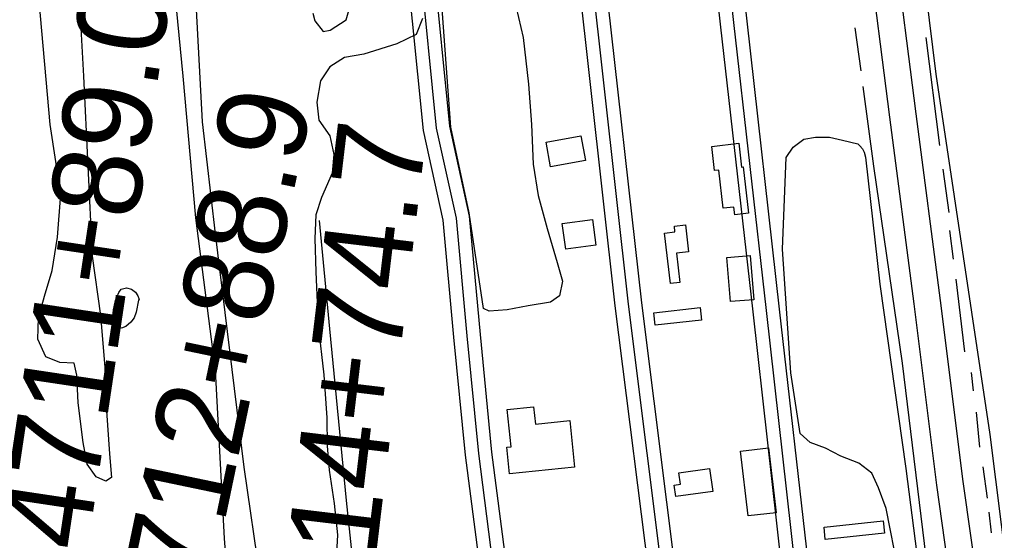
# Model space of a CAD drawing. Extents: x 3508733 to 3546731, y 546897 to 572481.
# Drawn here: x 3531504 to 3532599, y 565459 to 566044 of the extents above; entities that cross this region are included whole.
import ezdxf

# ---------------------------------------------------------------- set-up
doc = ezdxf.new("R2010")
doc.units = 0
for name, color, linetype in [('V-BLDG-OTLN', 7, 'Continuous'), ('V-ROAD-CNTR', 7, 'Continuous'), ('V-SITE-VEGE', 7, 'Continuous'), ('V-SURV-IDEN', 7, 'Continuous'), ('V-TOPO-SHOR', 7, 'Continuous')]:
    doc.layers.add(name, color=color, linetype=linetype)

msp = doc.modelspace()

# ---------------------------------------------------------------- linework, layer by layer
at = {"layer": 'V-BLDG-OTLN'}
for points in [[(3532139.6, 565885.6), (3532100.5, 565878.6), (3532095.5, 565906.2), (3532134.6, 565913.2)], [(3532294.3, 565831.9), (3532289.3, 565874.9), (3532284.6, 565874.3), (3532281.5, 565901.4), (3532311.9, 565904.9), (3532315, 565878.1), (3532316.6, 565878.3), (3532322.6, 565826.5), (3532307.2, 565824.7), (3532306.2, 565833.3)], [(3532151.5, 565790.7), (3532117.5, 565786), (3532113.5, 565814.8), (3532147.5, 565819.5)], [(3532235, 565747.4), (3532228.5, 565804.1), (3532240.2, 565805.4), (3532239.5, 565811.7), (3532252, 565813.2), (3532255.4, 565783.2), (3532241.9, 565781.7), (3532245.7, 565748.7)], [(3532324.6, 565778.9), (3532328.8, 565729.3), (3532302.5, 565727.1), (3532298.4, 565776.7)], [(3532270.1, 565706.5), (3532218.1, 565700.8), (3532216.6, 565714.7), (3532268.5, 565720.4)], [(3532122.2, 565593.6), (3532127.5, 565541.2), (3532054.6, 565533.8), (3532051.6, 565563.6), (3532056.3, 565564.1), (3532052, 565606.2), (3532081.5, 565609.2), (3532083.5, 565589.6)], [(3532345.2, 565562.9), (3532353.9, 565490.2), (3532322.2, 565486.5), (3532313.6, 565559.1)], [(3532282.5, 565514), (3532241.1, 565508.2), (3532239.3, 565521.1), (3532246.3, 565522.1), (3532244.4, 565535.1), (3532278.9, 565539.9)], [(3532475.3, 565467.1), (3532408.9, 565460), (3532407.5, 565473.9), (3532473.9, 565481)]]:
    msp.add_lwpolyline(points, close=True, dxfattribs=at)
at = {"layer": 'V-ROAD-CNTR'}
for points in [[(3532671.1, 564766.9), (3532668.2, 564788.8), (3532661.4, 564838.1), (3532632.2, 565034.1), (3532609.1, 565180.4), (3532591.2, 565330.3), (3532563.8, 565525.1), (3532538.3, 565728.5), (3532511.1, 565938), (3532486, 566134.4), (3532458.8, 566348), (3532431, 566555.1), (3532404.3, 566765.7), (3532377, 566963.9), (3532349.3, 567193.3), (3532320.4, 567412.4), (3532300.9, 567538.8), (3532286.3, 567662.8), (3532261.6, 567874), (3532241.2, 568069.8), (3532223.2, 568252.1), (3532204.7, 568468.2), (3532191.4, 568609.6), (3532182.2, 568723)], [(3531818.6, 564875.4), (3531814, 564902), (3531805.4, 564956.4), (3531774.7, 565120.6), (3531749.8, 565266.6), (3531734.7, 565461.2), (3531724.3, 565650.1), (3531702.5, 565821.3), (3531688.3, 565980.1), (3531672.8, 566137.7), (3531656.5, 566322.3), (3531644.2, 566501), (3531630.1, 566676.3), (3531609.6, 566853.3), (3531595.5, 567022.1), (3531577.3, 567204.4), (3531555.6, 567383.2), (3531538.7, 567567.2)], [(3532641.4, 564763), (3532638.5, 564784.8), (3532631.7, 564833.8), (3532602.6, 565029.6), (3532579.4, 565176.3), (3532561.5, 565326.4), (3532534.1, 565521.1), (3532508.5, 565724.7), (3532481.3, 565934.2), (3532456.3, 566130.7), (3532429.1, 566344.1), (3532401.2, 566551.2), (3532374.6, 566761.8)], [(3532437.7, 566729.9), (3532454.1, 566615.5), (3532491, 566322.2), (3532533, 565982.6), (3532593.5, 565578.1), (3532651.5, 565117.2), (3532699.7, 564747.3)], [(3531883.3, 566700.9), (3531894.6, 566567.1), (3531914.6, 566356), (3531938.7, 566105.7), (3531957.5, 565919.4), (3531979.6, 565818.6), (3531991.7, 565687.4), (3532004.6, 565554.9), (3532025.1, 565396.5), (3532052.1, 565117), (3532078.8, 564852.7), (3532080.4, 564817)], [(3531898.3, 566702.5), (3531909.5, 566568.5), (3531929.5, 566357.4), (3531953.6, 566107.2), (3531972.3, 565921.8), (3531994.4, 565820.9), (3532006.6, 565688.8), (3532019.5, 565556.6), (3532040, 565398.2), (3532067, 565118.5), (3532093.8, 564853.8), (3532095.4, 564817.7)], [(3531913.2, 566704), (3531924.5, 566569.8), (3531944.4, 566358.8), (3531968.6, 566108.7), (3531987.2, 565924.1), (3532009.3, 565823.2), (3532021.5, 565690.3), (3532034.4, 565558.3), (3532054.9, 565399.9), (3532081.9, 565119.9), (3532108.7, 564854.9), (3532110.4, 564818.4)], [(3532087, 566425.2), (3532090.6, 566364.1), (3532131.5, 566092.1), (3532172.7, 565722.4), (3532214.8, 565387.9), (3532253.2, 565091.6), (3532264.9, 564973.8), (3532269.5, 564910.6), (3532281.1, 564799.7)], [(3532101.9, 566426.1), (3532105.5, 566365.6), (3532146.3, 566094.1), (3532187.6, 565724.1), (3532229.7, 565389.8), (3532268.1, 565093.3), (3532279.8, 564975.1), (3532284.5, 564911.9), (3532296, 564801.2)], [(3532116.9, 566427), (3532120.5, 566367.2), (3532161.2, 566096), (3532202.5, 565725.9), (3532244.5, 565391.7), (3532283, 565095), (3532294.8, 564976.4), (3532299.4, 564913.2), (3532310.9, 564802.8)], [(3532436.5, 564776.1), (3532397.1, 565133.6), (3532360.2, 565428.3), (3532327.9, 565715.5), (3532291.2, 566038.8), (3532274.3, 566192.9), (3532256.7, 566333.1), (3532251.6, 566418.3)], [(3532451.4, 564777.7), (3532412, 565135.4), (3532375.1, 565430.1), (3532342.8, 565717.1), (3532306.1, 566040.4), (3532289.2, 566194.6), (3532271.7, 566334.5), (3532266.6, 566419.2)], [(3532466.3, 564779.4), (3532426.9, 565137.2), (3532390, 565431.9), (3532357.7, 565718.8), (3532321.1, 566042.1), (3532304.1, 566196.4), (3532286.6, 566335.9), (3532281.5, 566420.1)], [(3531929, 564845.8), (3531932.6, 564859), (3531933.6, 564864.8), (3531934.5, 564870.6), (3531935.1, 564876.4), (3531935.5, 564882.3), (3531935.8, 564888.2), (3531935.8, 564894), (3531935.6, 564899.9), (3531915.9, 565102.9), (3531890.8, 565319.6), (3531871.4, 565503.9), (3531852.9, 565696.7), (3531841.3, 565818.2)]]:
    msp.add_lwpolyline(points, dxfattribs=at)
at = {"layer": 'V-SITE-VEGE'}
for points in [[(3531527.4, 566712.5), (3531544.2, 566433.9), (3531563.2, 566216.5), (3531563.7, 566209.7), (3531576.2, 565980.2), (3531585.9, 565778), (3531595.4, 565711.5), (3531600.2, 565653.7), (3531602.1, 565604.6), (3531605.5, 565556.1), (3531607.6, 565529.6), (3531601.3, 565525.7), (3531590.4, 565530.5), (3531580.4, 565544.7), (3531576, 565568.9)], [(3531779.4, 565394.4), (3531774.9, 565414.7), (3531756.7, 565541.3), (3531724.3, 565803.1), (3531709.9, 565928.9), (3531699.4, 566125.6), (3531680.2, 566381.8), (3531668.2, 566522.2), (3531666.5, 566529.8), (3531665.1, 566535.1), (3531663.3, 566543.6), (3531662.1, 566550.1), (3531661.7, 566556.4), (3531660, 566576.2), (3531659.5, 566584.8), (3531658, 566598.8), (3531657.3, 566608.2), (3531656.6, 566621.3), (3531655.6, 566630.1), (3531653.1, 566644.9), (3531647.9, 566669.7), (3531645.6, 566679.5), (3531642.9, 566694.8)], [(3531576, 565568.9), (3531570.2, 565613.5), (3531568.9, 565644.7), (3531565.9, 565658), (3531549.6, 565658.9), (3531534, 565665.3), (3531524.9, 565684.9), (3531525.9, 565709.1), (3531532.4, 565733.2), (3531541.2, 565762), (3531547.1, 565799.4), (3531550.7, 565847.8), (3531539, 565925.9), (3531526.4, 566064.9), (3531511, 566165), (3531512.9, 566202.4), (3531511.1, 566246.1), (3531506.2, 566308.6), (3531500.2, 566331.3)], [(3532059.4, 566068.9), (3532069.9, 566023.5), (3532075.6, 565971.2), (3532079, 565925.9), (3532080.9, 565881.4), (3532086.8, 565846.2), (3532096.6, 565809.4), (3532107.9, 565771.1), (3532113.9, 565750), (3532110.6, 565733.6), (3532100.4, 565726.7), (3532075.4, 565722.3), (3532051.9, 565717.8), (3532031.6, 565716.5), (3532025.4, 565719.6), (3532009.3, 565826.7), (3531988.5, 565922.9), (3531972.7, 566137.7)], [(3531833.7, 566050.9), (3531835.9, 566042.3), (3531845.2, 566030.5), (3531853, 566032), (3531871.1, 566043.5), (3531878.4, 566070)], [(3531956.9, 566045), (3531949.7, 566027.1), (3531927.8, 566016.4), (3531891, 566005.1), (3531869.1, 566001.4), (3531852.6, 565990.6), (3531842.3, 565975.1), (3531838.1, 565951), (3531840.3, 565930.7), (3531852.6, 565913.4), (3531857.1, 565892.3), (3531855.3, 565871.2), (3531843.3, 565844), (3531836.9, 565824.6), (3531835.8, 565798), (3531837, 565760.6), (3531839.5, 565700.5), (3531846, 565645), (3531849.4, 565596.6), (3531849.8, 565565.4), (3531851.9, 565538), (3531857.8, 565500.5), (3531861.3, 565465.4), (3531859.4, 565431)], [(3532491.2, 565424.5), (3532477.1, 565494.8), (3532468.8, 565518.2), (3532461.2, 565534.7), (3532446.5, 565545.8), (3532426.3, 565553.8), (3532409.2, 565562.5), (3532392.1, 565568.9), (3532380.6, 565579.2), (3532370.3, 565647.1), (3532360.8, 565785.9), (3532365, 565888.8), (3532372.9, 565900.4), (3532384.7, 565909.7), (3532398, 565911.9), (3532413.6, 565911.7), (3532428.3, 565908.4), (3532445.4, 565904.4), (3532447.8, 565902), (3532450.8, 565898.8), (3532452.4, 565894.9), (3532453.9, 565889.5), (3532470.3, 565746.6), (3532499.4, 565539.8), (3532521.8, 565364.9)]]:
    msp.add_lwpolyline(points, dxfattribs=at)
at = {"layer": 'V-TOPO-SHOR'}
for p, q in [((3532449.1, 565986.1), (3532442.5, 566034.4)), ((3532537.5, 565902.4), (3532522.3, 566023.6)), ((3532547.9, 565827.1), (3532541.4, 565875.9)), ((3532552.7, 565774.8), (3532548.9, 565807.1)), ((3532565.7, 565670.7), (3532556, 565752.4)), ((3532575.3, 565627.1), (3532573.1, 565647.7)), ((3532582.3, 565563.6), (3532578.6, 565603)), ((3532591.1, 565506.5), (3532586.2, 565541.8)), ((3532595.4, 565467.7), (3532592.7, 565490.6))]:
    msp.add_line(p, q, dxfattribs=at)
for points in [[(3532594.5, 564804.4), (3532577.5, 564974.4), (3532551, 565199.6), (3532523.9, 565424.9), (3532495.7, 565657.9), (3532463.3, 565879.1), (3532451.3, 565968.5)], [(3531638.1, 565728.7), (3531635.2, 565715.4), (3531633.2, 565708.8), (3531629.2, 565704.2), (3531623.7, 565699.2), (3531619, 565697.2), (3531615.5, 565698.5), (3531610.9, 565702.8), (3531609, 565709.4), (3531609.9, 565718), (3531612.3, 565728.5), (3531615.9, 565737.5), (3531618.7, 565741.3), (3531624.6, 565742.8), (3531630, 565741.2), (3531634.6, 565737.7), (3531637.3, 565733.7), (3531638.5, 565730.6), (3531638.9, 565729.8), (3531638.1, 565728.7)]]:
    msp.add_lwpolyline(points, dxfattribs=at)

# ---------------------------------------------------------------- texts
at = {"layer": 'V-SURV-IDEN'}
for s, rotation, p in [('4711+89.0', 81.4754, (3531580.2, 565445.4)), ('4712+88.9', 78.2046, (3531703.6, 565330.5)), ('4714+74.7', 83.1817, (3531886.5, 565290.5))]:
    msp.add_text(s, height=100, rotation=rotation, dxfattribs=at).set_placement(p)

doc.saveas('drawing.dxf')
